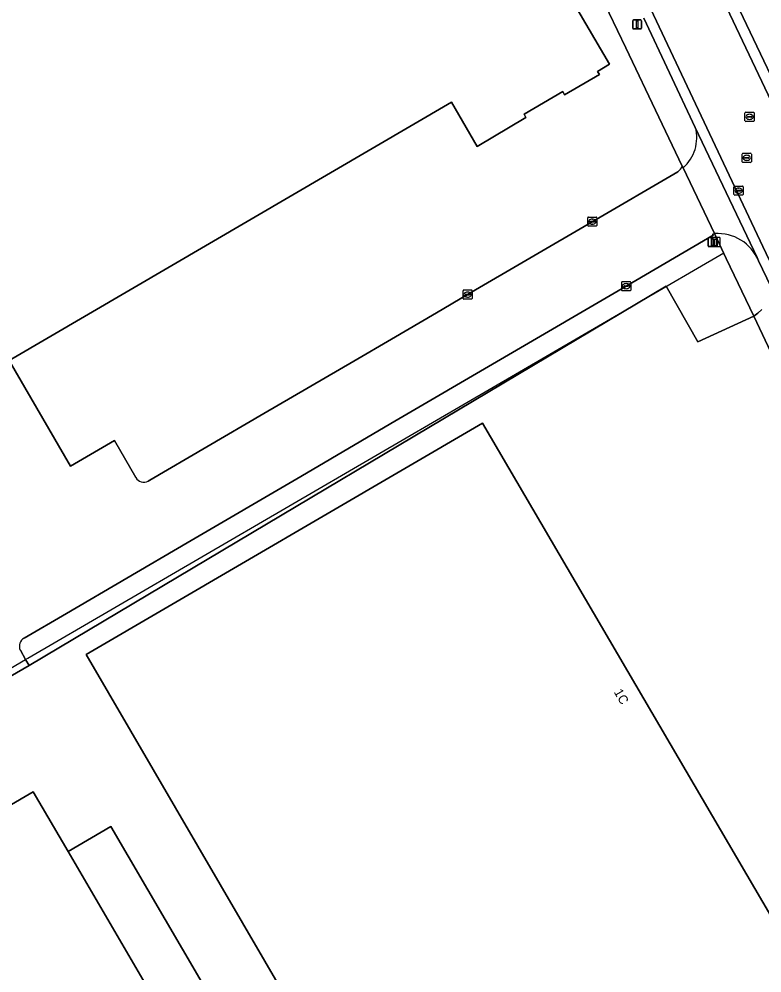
# Model space of a CAD drawing. Extents: x 157692 to 159674, y 381452 to 383291.
# Drawn here: x 159358.3 to 159440, y 382442.1 to 382547 of the extents above; entities that cross this region are included whole.
import ezdxf

# ---------------------------------------------------------------- set-up
doc = ezdxf.new("R2010")
doc.units = 0
for name, color, linetype in [('IMGEO_Erf', 7, 'Continuous'), ('IMGEO_Groenvoorziening', 7, 'Continuous'), ('IMGEO_Hek', 7, 'Continuous'), ('IMGEO_Kolk', 7, 'Continuous'), ('IMGEO_Lichtmast', 7, 'Continuous'), ('IMGEO_Paal', 7, 'Continuous'), ('IMGEO_Pand', 7, 'Continuous'), ('IMGEO_Pand_nummerreeks', 7, 'Continuous'), ('IMGEO_Parkeervlak_open', 7, 'Continuous'), ('IMGEO_Rijbaan_lokaal_open', 7, 'Continuous'), ('IMGEO_Rioolput', 7, 'Continuous'), ('IMGEO_Terreindeel_gesloten', 7, 'Continuous'), ('IMGEO_Verkeersbordpaal', 7, 'Continuous'), ('IMGEO_Voetpad_open', 7, 'Continuous')]:
    doc.layers.add(name, color=color, linetype=linetype)

msp = doc.modelspace()

# ---------------------------------------------------------------- linework, layer by layer
at = {"layer": 'IMGEO_Erf'}
for points in [[(159431.25, 382530.83), (159428.68, 382536.2), (159425.04, 382543.84), (159422.3, 382549.58), (159420.14, 382554.37), (159403.11, 382590.06), (159402.68, 382589.82), (159399.49, 382596.66), (159399.85, 382597.06), (159394.16, 382609), (159392.04, 382613.46), (159391.63, 382614.32), (159389.74, 382618.28), (159389.25, 382619.31), (159383.05, 382632.33), (159380.19, 382638.34), (159379.93, 382638.22), (159376.21, 382646.05), (159376.46, 382646.4), (159366.79, 382666.68)], [(159407.48, 382568.92), (159423.24, 382542.01), (159421.93, 382541.22), (159422.13, 382540.88), (159418.31, 382538.66), (159418.11, 382539.01), (159413.84, 382536.53), (159414.04, 382536.17), (159408.67, 382532.99), (159405.86, 382537.84), (159357.21, 382509.45), (159363.95, 382497.83), (159368.81, 382500.66), (159371.14, 382496.58)], [(159372.49, 382496.19), (159372.69, 382496.3), (159385.21, 382503.61), (159395.12, 382509.38), (159399.25, 382511.8), (159404.2, 382514.68), (159407.64, 382516.7), (159421.35, 382524.71), (159430.76, 382530.19)]]:
    msp.add_lwpolyline(points, dxfattribs=at)
for centre, radius, start, end in [((159430.01, 382531.28), 1.32, 304.6264, 340.0006), ((159372.01, 382497.06), 0.993, 208.6128, 299.3405)]:
    msp.add_arc(centre, radius, start, end, dxfattribs=at)
at = {"layer": 'IMGEO_Groenvoorziening'}
for points in [[(159439.11, 382514.32), (159436.09, 382520.68), (159434.8, 382523.4), (159434.62, 382523.33), (159434.66, 382523.22), (159425.08, 382517.62), (159411.7, 382509.81), (159399.21, 382502.52), (159389.29, 382496.71), (159376.81, 382489.42), (159363.53, 382481.65), (159358.87, 382478.93)], [(159358.45, 382477.61), (159359.03, 382476.59), (159359.41, 382475.91), (159429.46, 382517.61), (159432.96, 382511.49), (159439.11, 382514.32)]]:
    msp.add_lwpolyline(points, dxfattribs=at)
msp.add_arc((159359.35, 382478.05), 1.01, 118.888, 205.7363, dxfattribs=at)
at = {"layer": 'IMGEO_Hek'}
msp.add_lwpolyline([(159303.1, 382443.91), (159309.74, 382447.79), (159316.58, 382451.79), (159352.23, 382472.61), (159359.03, 382476.59), (159359.27, 382476.73), (159435.8, 382521.29)], dxfattribs=at)
at = {"layer": 'IMGEO_Kolk'}
for p, q in [((159436.93, 382527.7), (159436.93, 382528.55)), ((159437.01, 382528.62), (159437.86, 382528.62)), ((159437.19, 382528.12), (159437.19, 382528.13)), ((159437.23, 382528.17), (159437.63, 382528.17)), ((159437.63, 382528.08), (159437.23, 382528.08)), ((159437.42, 382528.4), (159437.45, 382528.4)), ((159437.68, 382528.13), (159437.68, 382528.12)), ((159437.93, 382528.55), (159437.93, 382527.7)), ((159437.86, 382527.62), (159437.01, 382527.62)), ((159437.44, 382527.84), (159437.42, 382527.84)), ((159420.85, 382524.28), (159420.85, 382525.14)), ((159420.92, 382525.21), (159421.77, 382525.21)), ((159421.33, 382524.99), (159421.36, 382524.99)), ((159421.85, 382525.14), (159421.85, 382524.28)), ((159421.77, 382524.21), (159420.92, 382524.21)), ((159421.1, 382524.7), (159421.1, 382524.72)), ((159421.54, 382524.67), (159421.14, 382524.67)), ((159421.15, 382524.75), (159421.54, 382524.75)), ((159421.36, 382524.43), (159421.33, 382524.43)), ((159421.59, 382524.72), (159421.59, 382524.7)), ((159424.58, 382517.19), (159424.58, 382518.04)), ((159424.65, 382518.12), (159425.5, 382518.12)), ((159424.84, 382517.61), (159424.84, 382517.62)), ((159424.88, 382517.66), (159425.28, 382517.66)), ((159425.27, 382517.57), (159424.88, 382517.57)), ((159425.07, 382517.9), (159425.09, 382517.9)), ((159425.32, 382517.62), (159425.32, 382517.61)), ((159425.58, 382518.04), (159425.58, 382517.19)), ((159407.13, 382516.27), (159407.13, 382517.12)), ((159407.21, 382517.2), (159408.06, 382517.2)), ((159407.39, 382516.69), (159407.39, 382516.7)), ((159407.83, 382516.65), (159407.43, 382516.65)), ((159407.44, 382516.74), (159407.83, 382516.74)), ((159407.62, 382516.98), (159407.65, 382516.98)), ((159407.88, 382516.7), (159407.88, 382516.69)), ((159408.14, 382517.12), (159408.14, 382516.27)), ((159425.5, 382517.12), (159424.65, 382517.12)), ((159425.09, 382517.34), (159425.06, 382517.34)), ((159408.06, 382516.2), (159407.21, 382516.2)), ((159407.64, 382516.42), (159407.62, 382516.42))]:
    msp.add_line(p, q, dxfattribs=at)
for points in [[(159436.93, 382527.7), (159436.93, 382528.55)], [(159437.01, 382528.62), (159437.86, 382528.62)], [(159437.93, 382528.55), (159437.93, 382527.7)], [(159437.86, 382527.62), (159437.01, 382527.62)], [(159420.85, 382524.28), (159420.85, 382525.14)], [(159420.92, 382525.21), (159421.77, 382525.21)], [(159421.85, 382525.14), (159421.85, 382524.28)], [(159421.77, 382524.21), (159420.92, 382524.21)], [(159424.58, 382517.19), (159424.58, 382518.04)], [(159424.65, 382518.12), (159425.5, 382518.12)], [(159425.58, 382518.04), (159425.58, 382517.19)], [(159407.13, 382516.27), (159407.13, 382517.12)], [(159407.21, 382517.2), (159408.06, 382517.2)], [(159408.14, 382517.12), (159408.14, 382516.27)], [(159425.5, 382517.12), (159424.65, 382517.12)], [(159408.06, 382516.2), (159407.21, 382516.2)]]:
    msp.add_lwpolyline(points, dxfattribs=at)
for centre, radius, start, end in [((159437.01, 382528.55), 0.0765, 91.552, 178.448), ((159437.01, 382528.55), 0.0765, 91.552, 178.448), ((159437.23, 382528.13), 0.0403, 85.8775, 175.7526), ((159437.23, 382528.12), 0.0366, 178.938, 274.7102), ((159437.64, 382528.13), 0.0386, 1.7309, 96.639), ((159437.63, 382528.12), 0.043, 264.8664, 352.4533), ((159437.86, 382528.55), 0.0765, 1.552, 88.448), ((159437.86, 382528.55), 0.0765, 1.552, 88.448), ((159437.01, 382527.7), 0.0765, 181.552, 268.448), ((159437.01, 382527.7), 0.0765, 181.552, 268.448), ((159437.86, 382527.7), 0.0765, 271.552, 358.448), ((159437.86, 382527.7), 0.0765, 271.552, 358.448), ((159420.92, 382525.14), 0.0765, 91.552, 178.448), ((159420.92, 382525.14), 0.0765, 91.552, 178.448), ((159421.77, 382525.14), 0.0765, 1.552, 88.448), ((159421.77, 382525.14), 0.0765, 1.552, 88.448), ((159420.92, 382524.29), 0.0765, 181.552, 268.448), ((159420.92, 382524.29), 0.0765, 181.552, 268.448), ((159421.14, 382524.71), 0.0403, 85.8775, 175.7526), ((159421.14, 382524.7), 0.0366, 178.938, 274.7102), ((159421.55, 382524.72), 0.0386, 1.7309, 96.639), ((159421.55, 382524.71), 0.043, 264.8664, 352.4533), ((159421.77, 382524.29), 0.0765, 271.552, 358.448), ((159421.77, 382524.29), 0.0765, 271.552, 358.448), ((159424.65, 382518.04), 0.0765, 91.552, 178.448), ((159424.65, 382518.04), 0.0765, 91.552, 178.448), ((159424.88, 382517.62), 0.0403, 85.8775, 175.7526), ((159424.87, 382517.61), 0.0366, 178.938, 274.7102), ((159425.28, 382517.62), 0.043, 264.8664, 352.4533), ((159425.28, 382517.62), 0.0386, 1.7309, 96.639), ((159425.5, 382518.04), 0.0765, 1.552, 88.448), ((159425.5, 382518.04), 0.0765, 1.552, 88.448), ((159407.21, 382517.12), 0.0765, 91.552, 178.448), ((159407.21, 382517.12), 0.0765, 91.552, 178.448), ((159407.43, 382516.7), 0.0403, 85.8775, 175.7526), ((159407.43, 382516.69), 0.0366, 178.938, 274.7102), ((159407.84, 382516.7), 0.0386, 1.7309, 96.639), ((159407.83, 382516.7), 0.043, 264.8664, 352.4533), ((159408.06, 382517.12), 0.0765, 1.552, 88.448), ((159408.06, 382517.12), 0.0765, 1.552, 88.448), ((159424.65, 382517.19), 0.0765, 181.552, 268.448), ((159424.65, 382517.19), 0.0765, 181.552, 268.448), ((159425.5, 382517.19), 0.0765, 271.552, 358.448), ((159425.5, 382517.19), 0.0765, 271.552, 358.448), ((159407.21, 382516.27), 0.0765, 181.552, 268.448), ((159407.21, 382516.27), 0.0765, 181.552, 268.448), ((159408.06, 382516.27), 0.0765, 271.552, 358.448), ((159408.06, 382516.27), 0.0765, 271.552, 358.448)]:
    msp.add_arc(centre, radius, start, end, dxfattribs=at)
for centre, major_axis, ratio, start_param, end_param in [((159437.42, 382528.12), (-0.387, 0.002), 0.722429, 4.712389, 7.853982), ((159437.44, 382528.12), (-0.39, 0.002), 0.717154, 1.570796, 4.712389), ((159421.33, 382524.71), (-0.387, 0.002), 0.722429, 4.712389, 7.853982), ((159421.36, 382524.71), (-0.39, 0.002), 0.717154, 1.570796, 4.712389), ((159425.06, 382517.62), (-0.387, 0.002), 0.722429, 4.712389, 7.853982), ((159425.09, 382517.62), (-0.39, 0.002), 0.717154, 1.570796, 4.712389), ((159407.62, 382516.7), (-0.387, 0.002), 0.722429, 4.712389, 7.853982), ((159407.65, 382516.7), (-0.39, 0.002), 0.717154, 1.570796, 4.712389)]:
    msp.add_ellipse(centre, major_axis=major_axis, ratio=ratio, start_param=start_param, end_param=end_param, dxfattribs=at)
at = {"layer": 'IMGEO_Lichtmast'}
for p, q in [((159425.89, 382546.9), (159426.67, 382546.9)), ((159426.67, 382546.9), (159425.89, 382546.9)), ((159425.79, 382546), (159425.79, 382546.8)), ((159425.79, 382546.8), (159425.79, 382546)), ((159426.67, 382545.9), (159425.89, 382545.9)), ((159425.89, 382545.9), (159426.67, 382545.9)), ((159426.77, 382546.8), (159426.77, 382546)), ((159426.77, 382546), (159426.77, 382546.8))]:
    msp.add_line(p, q, dxfattribs=at)
msp.add_lwpolyline([(159426.21, 382546.78), (159426.36, 382546.78), (159426.36, 382546.03), (159426.21, 382546.03), (159426.21, 382546.78)], dxfattribs=at)
for centre, start, end in [((159425.89, 382546.8), 90, 180), ((159425.89, 382546.8), 90, 180), ((159426.67, 382546.8), 0, 90), ((159426.67, 382546.8), 360, 90), ((159425.89, 382546), 180, 270), ((159425.89, 382546), 180, 270), ((159426.67, 382546), 270, 0), ((159426.67, 382546), 270, 0)]:
    msp.add_arc(centre, 0.1, start, end, dxfattribs=at)
at = {"layer": 'IMGEO_Paal'}
for p, q in [((159434.42, 382522.88), (159434.42, 382522.04)), ((159434.42, 382522.88), (159434.42, 382522.04)), ((159435.34, 382522.97), (159434.5, 382522.97)), ((159435.34, 382522.97), (159434.5, 382522.97)), ((159435.42, 382522.05), (159435.42, 382522.89)), ((159435.42, 382522.05), (159435.42, 382522.89)), ((159434.51, 382521.97), (159435.35, 382521.97)), ((159434.51, 382521.97), (159435.35, 382521.97))]:
    msp.add_line(p, q, dxfattribs=at)
msp.add_lwpolyline([(159434.84, 382522.78), (159435, 382522.78), (159435, 382522.05), (159434.84, 382522.05), (159434.84, 382522.78)], dxfattribs=at)
for centre, start, end in [((159434.5, 382522.89), 92.4484, 184.2845), ((159434.5, 382522.89), 92.4484, 184.2845), ((159435.34, 382522.89), 2.4484, 94.2845), ((159435.34, 382522.89), 2.4484, 94.2845), ((159434.5, 382522.04), 182.4484, 274.2845), ((159434.5, 382522.04), 182.4484, 274.2845), ((159435.34, 382522.04), 272.4484, 4.2845), ((159435.34, 382522.04), 272.4484, 4.2845)]:
    msp.add_arc(centre, 0.0779, start, end, dxfattribs=at)
at = {"layer": 'IMGEO_Pand'}
msp.add_lwpolyline([(159357.21, 382509.45), (159405.86, 382537.84), (159408.67, 382532.99), (159414.04, 382536.17), (159413.84, 382536.53), (159418.11, 382539.01), (159418.31, 382538.66), (159422.13, 382540.88), (159421.93, 382541.22), (159423.24, 382542.01), (159407.48, 382568.92)], dxfattribs=at)
for points in [[(159409.29, 382502.56), (159365.67, 382477.11), (159407.2, 382405.92), (159426.99, 382417.39), (159429.35, 382418.76), (159423.32, 382429.1), (159425.33, 382430.31), (159444.77, 382441.93)], [(159382.24, 382434.51), (159377.55, 382431.74), (159363.7, 382455.46), (159359.86, 382462.04), (159346.15, 382454.05), (159345.73, 382454.74), (159345.43, 382454.57), (159345.56, 382454.33), (159341.76, 382452.1), (159341.62, 382452.35), (159341.32, 382452.17), (159341.7, 382451.46), (159328.02, 382443.45), (159364.29, 382381.33), (159396.15, 382399.93), (159381.72, 382424.61), (159386.47, 382427.38), (159382.29, 382434.54)]]:
    msp.add_lwpolyline(points, close=True, dxfattribs=at)
at = {"layer": 'IMGEO_Parkeervlak_open'}
msp.add_lwpolyline([(159442.89, 382552.47), (159436.8, 382549.57), (159444.38, 382533.63), (159450.46, 382536.5)], close=True, dxfattribs=at)
at = {"layer": 'IMGEO_Rijbaan_lokaal_open'}
for points in [[(159487.39, 382439.76), (159486.03, 382443.25), (159478.7, 382458.65), (159470.75, 382475.35), (159461.11, 382495.6), (159459.02, 382500), (159452.91, 382512.87), (159447.09, 382525.11), (159444.2, 382531.26), (159434.7, 382551.26), (159425.07, 382571.53), (159414.34, 382594.08), (159407.09, 382609.31), (159397.43, 382629.66), (159386.83, 382652.06), (159379.76, 382666.89), (159377.48, 382671.69), (159371.1, 382685.16)], [(159364.13, 382682.09), (159370.6, 382668.47), (159372.88, 382663.68), (159380.11, 382648.46), (159390.38, 382626.79), (159400.3, 382605.92), (159407.48, 382590.82), (159418.16, 382568.34), (159427.79, 382548.08), (159440.11, 382521.98), (159445.86, 382509.91), (159450.58, 382500), (159454.3, 382492.2), (159463.91, 382472.06), (159471.96, 382455.21), (159479.17, 382440.09)], [(159430.76, 382530.19), (159421.35, 382524.71), (159407.64, 382516.7), (159404.2, 382514.68), (159399.25, 382511.8), (159395.12, 382509.38), (159385.21, 382503.61), (159372.69, 382496.3), (159372.49, 382496.19)], [(159389.29, 382496.71), (159399.21, 382502.52), (159411.7, 382509.81), (159425.08, 382517.62), (159434.66, 382523.22), (159434.62, 382523.33), (159434.8, 382523.4), (159431.34, 382530.64), (159431.25, 382530.83)], [(159371.14, 382496.58), (159368.81, 382500.66), (159363.95, 382497.83), (159357.21, 382509.45), (159351.83, 382518.67), (159339.25, 382511.33), (159339.39, 382511.09), (159352.89, 382487.8)], [(159358.87, 382478.93), (159363.53, 382481.65), (159376.81, 382489.42), (159389.29, 382496.71)], [(159351.65, 382473.6), (159352.23, 382472.61), (159352.59, 382471.99), (159359.41, 382475.91), (159359.03, 382476.59), (159358.45, 382477.61)]]:
    msp.add_lwpolyline(points, dxfattribs=at)
for centre, radius, start, end in [((159430.01, 382531.28), 1.32, 304.6264, 340.0006), ((159372.01, 382497.06), 0.993, 208.6128, 299.3405), ((159359.35, 382478.05), 1.01, 118.888, 205.7363)]:
    msp.add_arc(centre, radius, start, end, dxfattribs=at)
at = {"layer": 'IMGEO_Rioolput'}
for p, q in [((159438.14, 382535.81), (159438.14, 382536.66)), ((159438.22, 382536.74), (159439.07, 382536.74)), ((159438.63, 382536.52), (159438.65, 382536.52)), ((159439.14, 382536.66), (159439.14, 382535.81)), ((159439.07, 382535.74), (159438.22, 382535.74)), ((159438.4, 382536.23), (159438.4, 382536.24)), ((159438.44, 382536.28), (159438.84, 382536.28)), ((159438.84, 382536.19), (159438.44, 382536.19)), ((159438.65, 382535.96), (159438.63, 382535.96)), ((159438.88, 382536.24), (159438.88, 382536.23)), ((159437.91, 382532.23), (159438.77, 382532.23)), ((159437.84, 382531.3), (159437.84, 382532.15)), ((159438.77, 382531.23), (159437.91, 382531.23)), ((159438.1, 382531.72), (159438.1, 382531.73)), ((159438.14, 382531.77), (159438.54, 382531.77)), ((159438.54, 382531.68), (159438.14, 382531.68)), ((159438.35, 382531.45), (159438.32, 382531.45)), ((159438.33, 382532.01), (159438.35, 382532.01)), ((159438.58, 382531.73), (159438.58, 382531.72)), ((159438.84, 382532.15), (159438.84, 382531.3))]:
    msp.add_line(p, q, dxfattribs=at)
for points in [[(159438.14, 382535.81), (159438.14, 382536.66)], [(159438.22, 382536.74), (159439.07, 382536.74)], [(159439.14, 382536.66), (159439.14, 382535.81)], [(159439.07, 382535.74), (159438.22, 382535.74)], [(159437.91, 382532.23), (159438.77, 382532.23)], [(159437.84, 382531.3), (159437.84, 382532.15)], [(159438.77, 382531.23), (159437.91, 382531.23)], [(159438.84, 382532.15), (159438.84, 382531.3)]]:
    msp.add_lwpolyline(points, dxfattribs=at)
for centre, radius, start, end in [((159438.22, 382536.66), 0.0765, 91.552, 178.448), ((159438.22, 382536.66), 0.0765, 91.552, 178.448), ((159439.07, 382536.66), 0.0765, 1.552, 88.448), ((159439.07, 382536.66), 0.0765, 1.552, 88.448), ((159438.22, 382535.81), 0.0765, 181.552, 268.448), ((159438.22, 382535.81), 0.0765, 181.552, 268.448), ((159438.44, 382536.24), 0.0403, 85.8775, 175.7526), ((159438.44, 382536.23), 0.0366, 178.938, 274.7102), ((159438.85, 382536.24), 0.0386, 1.7309, 96.639), ((159438.84, 382536.24), 0.043, 264.8664, 352.4533), ((159439.07, 382535.81), 0.0765, 271.552, 358.448), ((159439.07, 382535.81), 0.0765, 271.552, 358.448), ((159437.92, 382532.15), 0.0765, 91.552, 178.448), ((159437.92, 382532.15), 0.0765, 91.552, 178.448), ((159438.76, 382532.15), 0.0765, 1.552, 88.448), ((159438.76, 382532.15), 0.0765, 1.552, 88.448), ((159437.92, 382531.3), 0.0765, 181.552, 268.448), ((159437.92, 382531.3), 0.0765, 181.552, 268.448), ((159438.14, 382531.73), 0.0403, 85.8775, 175.7526), ((159438.13, 382531.72), 0.0366, 178.938, 274.7102), ((159438.54, 382531.73), 0.0386, 1.7309, 96.639), ((159438.54, 382531.73), 0.043, 264.8664, 352.4533), ((159438.76, 382531.3), 0.0765, 271.552, 358.448), ((159438.76, 382531.3), 0.0765, 271.552, 358.448)]:
    msp.add_arc(centre, radius, start, end, dxfattribs=at)
for centre, major_axis, ratio, start_param, end_param in [((159438.63, 382536.24), (-0.387, 0.002), 0.722429, 4.712389, 7.853982), ((159438.65, 382536.24), (-0.39, 0.002), 0.717154, 1.570796, 4.712389), ((159438.33, 382531.73), (-0.387, 0.002), 0.722429, 4.712389, 7.853982), ((159438.35, 382531.73), (-0.39, 0.002), 0.717154, 1.570796, 4.712389)]:
    msp.add_ellipse(centre, major_axis=major_axis, ratio=ratio, start_param=start_param, end_param=end_param, dxfattribs=at)
at = {"layer": 'IMGEO_Terreindeel_gesloten'}
msp.add_lwpolyline([(159473.53, 382440.41), (159472.14, 382443.42), (159472.68, 382443.91), (159469.96, 382449.59), (159450.94, 382489.29), (159447.85, 382495.85), (159445.88, 382500), (159441.93, 382508.35), (159439.11, 382514.32), (159432.96, 382511.49), (159429.46, 382517.61), (159359.41, 382475.91), (159352.59, 382471.99)], dxfattribs=at)
for points in [[(159444.77, 382441.93), (159425.33, 382430.31), (159423.32, 382429.1), (159429.35, 382418.76), (159426.99, 382417.39), (159407.2, 382405.92), (159365.67, 382477.11), (159409.29, 382502.56)], [(159363.7, 382455.46), (159368.39, 382458.22), (159382.24, 382434.51), (159382.29, 382434.54), (159386.47, 382427.38), (159381.72, 382424.61), (159396.15, 382399.93), (159364.29, 382381.33), (159328.02, 382443.45), (159341.7, 382451.46), (159341.32, 382452.17), (159341.62, 382452.35), (159341.76, 382452.1), (159345.56, 382454.33), (159345.43, 382454.57), (159345.73, 382454.74), (159346.15, 382454.05), (159359.86, 382462.04)], [(159368.39, 382458.22), (159363.7, 382455.46), (159377.55, 382431.74), (159382.24, 382434.51)]]:
    msp.add_lwpolyline(points, close=True, dxfattribs=at)
at = {"layer": 'IMGEO_Verkeersbordpaal'}
for p, q in [((159434.08, 382522.07), (159434.08, 382522.87)), ((159434.08, 382522.87), (159434.08, 382522.07)), ((159434.18, 382522.97), (159434.97, 382522.97)), ((159434.97, 382522.97), (159434.18, 382522.97)), ((159435.07, 382522.87), (159435.07, 382522.07)), ((159435.07, 382522.07), (159435.07, 382522.87)), ((159434.97, 382521.97), (159434.18, 382521.97)), ((159434.18, 382521.97), (159434.97, 382521.97))]:
    msp.add_line(p, q, dxfattribs=at)
msp.add_lwpolyline([(159434.5, 382522.84), (159434.65, 382522.84), (159434.65, 382522.09), (159434.5, 382522.09), (159434.5, 382522.84)], dxfattribs=at)
for centre, start, end in [((159434.18, 382522.87), 90, 180), ((159434.18, 382522.87), 90, 180), ((159434.97, 382522.87), 0, 90), ((159434.97, 382522.87), 360, 90), ((159434.18, 382522.07), 180, 270), ((159434.18, 382522.07), 180, 270), ((159434.97, 382522.07), 270, 0), ((159434.97, 382522.07), 270, 0)]:
    msp.add_arc(centre, 0.1, start, end, dxfattribs=at)
at = {"layer": 'IMGEO_Voetpad_open'}
for points in [[(159403.11, 382590.06), (159420.14, 382554.37), (159422.3, 382549.58), (159425.04, 382543.84), (159428.68, 382536.2), (159431.25, 382530.83), (159431.34, 382530.64)], [(159455.57, 382486.81), (159470.42, 382455.72), (159470.92, 382454.68), (159473.51, 382449.26), (159473.6, 382449.05), (159477.66, 382440.54), (159477.96, 382439.91), (159478.17, 382439.49), (159483.48, 382428.32), (159484.77, 382428.92), (159483.51, 382431.59), (159479.17, 382440.09), (159471.96, 382455.21), (159463.91, 382472.06), (159454.3, 382492.2), (159450.58, 382500), (159445.86, 382509.91), (159440.11, 382521.98), (159427.79, 382548.08), (159418.16, 382568.34), (159407.48, 382590.82)], [(159434.7, 382551.26), (159444.2, 382531.26), (159447.09, 382525.11), (159452.91, 382512.87), (159459.02, 382500), (159461.11, 382495.6), (159470.75, 382475.35), (159478.7, 382458.65), (159486.03, 382443.25), (159487.39, 382439.76)], [(159489.45, 382438.79), (159487.08, 382443.77), (159480.87, 382456.82), (159475.41, 382468.29), (159471.12, 382477.28), (159465.75, 382488.56), (159460.39, 382499.83), (159460.32, 382500), (159457.21, 382506.57), (159451.85, 382517.84), (159449.7, 382522.33), (159444.38, 382533.63), (159436.8, 382549.57)], [(159432.68, 382535.07), (159427.01, 382547.07)], [(159427.01, 382547.07), (159432.68, 382535.07), (159439.49, 382520.79), (159439.63, 382520.42), (159440.97, 382517.59), (159445.37, 382508.27), (159445.74, 382507.47), (159448.5, 382501.62)], [(159439.63, 382520.42), (159439.49, 382520.79), (159432.68, 382535.07)], [(159431.34, 382530.64), (159434.8, 382523.4)], [(159434.8, 382523.4), (159436.09, 382520.68), (159439.11, 382514.32), (159439.57, 382514.67), (159440.01, 382515.04)], [(159440.97, 382517.59), (159439.63, 382520.42)], [(159440.01, 382515.04), (159439.57, 382514.67), (159439.11, 382514.32), (159441.93, 382508.35), (159442.71, 382508.72), (159443.27, 382508.98)]]:
    msp.add_lwpolyline(points, dxfattribs=at)
for centre, radius, start, end in [((159428.49, 382533.92), 4.35, 311.0054, 15.4112), ((159428.49, 382533.92), 4.35, 311.0054, 15.4112), ((159435.13, 382518.53), 4.88, 22.8681, 93.9129), ((159435.13, 382518.53), 4.88, 22.8681, 93.9129)]:
    msp.add_arc(centre, radius, start, end, dxfattribs=at)

# ---------------------------------------------------------------- texts
at = {"layer": 'IMGEO_Pand_nummerreeks'}
msp.add_text('1C', height=1, rotation=300.1374, dxfattribs=at).set_placement((159423.69, 382473))

doc.saveas('drawing.dxf')
